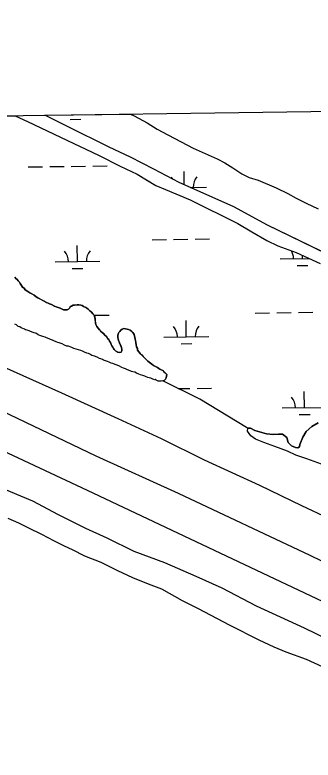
# Model space of a CAD drawing. Extents: x 3767014 to 3805179, y 361544 to 387384.
# Drawn here: x 3786618 to 3787283, y 383926 to 385588 of the extents above; entities that cross this region are included whole.
import ezdxf

# ---------------------------------------------------------------- set-up
doc = ezdxf.new("R2010")
doc.units = 0
for name, color, linetype in [('V-GRID-FRAM', 7, 'Continuous'), ('V-LEVE-TOET', 7, 'Continuous'), ('V-ROAD-CNTR', 7, 'Continuous'), ('V-TOPO-SHOR', 7, 'Continuous'), ('V-WETL-SWMP', 7, 'Continuous')]:
    doc.layers.add(name, color=color, linetype=linetype)

msp = doc.modelspace()

# ---------------------------------------------------------------- linework, layer by layer
at = {"layer": 'V-GRID-FRAM'}
msp.add_lwpolyline([(3771006.872, 385146.094), (3802799.803, 385587.734), (3803060.286, 367407.215), (3771251.489, 366965.353), (3771006.872, 385146.094)], dxfattribs=at)
at = {"layer": 'V-LEVE-TOET'}
for points in [[(3785229.031, 385343.656), (3785401.253, 385262.636), (3785579.952, 385182.434), (3785767.985, 385093.803), (3785961.066, 385001.729), (3786109.945, 384930.966), (3786344.505, 384820.27), (3786535.253, 384730.111), (3786798.512, 384604.558), (3786982.256, 384520.916), (3787275.356, 384382.834), (3787483.574, 384281.601), (3787733.581, 384171.402), (3787888.308, 384093.73), (3788026.329, 384028.681), (3788208.576, 383938.848), (3788256.29, 383912.541)], [(3785534.668, 385298.789), (3785659.893, 385239.827), (3785780.846, 385183.927), (3785932.816, 385113.574), (3786073.933, 385047.389), (3786223.212, 384975.084), (3786377.123, 384903.2), (3786491.111, 384848.792), (3786592.671, 384803.179), (3786721.759, 384744.633), (3786847.352, 384687.994), (3786943.883, 384643.505), (3787040.051, 384595.533), (3787163.328, 384538.877), (3787256.768, 384493.976), (3787317.247, 384465.833), (3787445.581, 384404.577), (3787566.172, 384345.582), (3787662.708, 384299.933), (3787805.001, 384231.824), (3787952.32, 384163.37), (3788045.375, 384118.465), (3788167.469, 384064.892), (3788259.36, 384020.753)]]:
    msp.add_lwpolyline(points, dxfattribs=at)
at = {"layer": 'V-ROAD-CNTR'}
msp.add_lwpolyline([(3785073.716, 385343.617), (3785880.029, 384948.357), (3786779.082, 384527.971), (3787910.793, 383993.231), (3788491.987, 383720.546), (3788908.924, 383525.296), (3789112.937, 383427.376), (3789311.371, 383323.382), (3789522.323, 383187.997), (3789685.314, 383062.493), (3789779.387, 382976.513), (3789859.849, 382866.935), (3789891.052, 382770.35), (3789903.157, 382676.983), (3789894.588, 382581.375), (3789862.465, 382479.224), (3789809.697, 382395.461), (3789745.649, 382318.203), (3789303.868, 381804.093), (3789127.236, 381599.191), (3788946.535, 381402.797), (3788210.168, 380604.051), (3788186.907, 380582.967)], dxfattribs=at)
at = {"layer": 'V-TOPO-SHOR'}
msp.add_line((3786937.491, 384771.343), (3786933.362, 384773.371), dxfattribs=at)
for points in [[(3786618.249, 385362.954), (3786645.686, 385349.889), (3786719.989, 385314.786), (3786749.569, 385301.294), (3786776.401, 385288.463), (3786805.987, 385274.285), (3786852.782, 385250.635), (3786890.622, 385232.403), (3786917.482, 385216.146), (3786931.945, 385207.34), (3786953.947, 385198.591), (3787008.962, 385175.686), (3787114.938, 385122.307), (3787146.61, 385104.029), (3787179.665, 385084.39), (3787204.429, 385072.917), (3787244.99, 385058.135), (3787298.65, 385033.162)], [(3788255.217, 384545.906), (3788160.872, 384602.801), (3788069.973, 384656.977), (3788003.887, 384693.511), (3787950.223, 384719.168), (3787906.85, 384743.529), (3787784.996, 384811.875), (3787685.84, 384870.106), (3787617.011, 384906.62), (3787574.355, 384926.872), (3787557.822, 384937.721), (3787530.282, 384953.285), (3787486.961, 384970.792), (3787431.915, 384997.809), (3787339.03, 385042.373), (3787181.467, 385118.684), (3787106.435, 385159.949), (3786984.001, 385213.896), (3786927.562, 385243.645), (3786875.942, 385270.687), (3786828.474, 385292.963), (3786735.579, 385338.897), (3786684.685, 385363.877)], [(3786875.538, 385366.528), (3786884.177, 385362.617), (3786913.089, 385347.063), (3786935.132, 385332.827), (3786959.222, 385319.98), (3786988.818, 385304.427), (3787015.655, 385290.915), (3787069.31, 385266.629), (3787085.83, 385257.837), (3787103.735, 385247.001), (3787123.718, 385233.435), (3787140.231, 385225.332), (3787160.844, 385219.312), (3787200.737, 385201.782), (3787226.879, 385189.635), (3787245.469, 385178.801), (3787267.489, 385167.994), (3787294.32, 385155.165)], [(3786617.667, 385002.771), (3786619.746, 385000.045), (3786623.193, 384997.328), (3786625.269, 384994.602), (3786628.032, 384991.878), (3786629.425, 384989.148), (3786632.888, 384984.374), (3786634.969, 384980.96), (3786638.417, 384978.244), (3786641.184, 384974.837), (3786644.631, 384972.121), (3786648.076, 384970.087), (3786651.518, 384968.058), (3786655.647, 384966.03), (3786661.156, 384962.643), (3786665.295, 384959.245), (3786669.428, 384956.534), (3786672.181, 384955.184), (3786674.933, 384953.832), (3786680.438, 384951.131), (3786683.195, 384949.093), (3786685.947, 384947.744), (3786688.7, 384946.392), (3786692.138, 384945.046), (3786694.891, 384943.697), (3786699.704, 384941.673), (3786703.833, 384939.648), (3786706.585, 384938.296), (3786710.024, 384936.951), (3786714.146, 384935.609), (3786718.961, 384933.59), (3786721.714, 384932.238), (3786726.526, 384930.217), (3786729.955, 384930.241), (3786734.753, 384930.278), (3786737.485, 384931.669), (3786740.207, 384934.432), (3786741.559, 384937.184), (3786744.291, 384938.575), (3786747.703, 384940.658), (3786751.131, 384940.682), (3786756.612, 384941.407), (3786760.724, 384941.44)], [(3786760.724, 384941.44), (3786764.847, 384940.098), (3786768.279, 384939.439), (3786771.038, 384937.401), (3786775.853, 384935.38), (3786778.609, 384933.344), (3786781.366, 384931.306), (3786784.819, 384927.905), (3786788.958, 384924.507), (3786791.727, 384921.099), (3786794.487, 384918.377), (3786795.888, 384914.273), (3786797.291, 384910.171), (3786797.326, 384905.373), (3786797.357, 384901.258), (3786798.757, 384897.156), (3786800.844, 384893.058), (3786804.307, 384888.284), (3786806.384, 384885.556), (3786809.149, 384882.834), (3786811.91, 384880.112), (3786816.049, 384876.717), (3786818.125, 384873.989), (3786822.954, 384869.911), (3786824.351, 384866.493), (3786827.798, 384863.776), (3786829.197, 384860.357), (3786831.278, 384856.946), (3786832.678, 384852.841), (3786834.069, 384850.109), (3786836.152, 384846.697), (3786837.544, 384843.965), (3786839.621, 384841.239), (3786842.384, 384838.518), (3786845.134, 384837.166), (3786847.889, 384835.814), (3786851.321, 384835.155), (3786854.744, 384835.865), (3786856.779, 384838.622), (3786856.069, 384842.046), (3786856.044, 384845.473), (3786854.647, 384848.891), (3786853.257, 384851.623), (3786851.864, 384854.355), (3786850.463, 384858.459), (3786849.066, 384861.875), (3786848.356, 384865.299), (3786847.645, 384868.722), (3786847.614, 384872.836), (3786848.276, 384876.268), (3786849.621, 384879.707), (3786852.347, 384881.782), (3786854.383, 384884.54), (3786857.111, 384886.617), (3786861.209, 384888.704), (3786864.642, 384888.042), (3786868.08, 384886.699), (3786871.513, 384886.037), (3786874.951, 384884.692), (3786878.4, 384881.974), (3786881.161, 384879.252), (3786883.934, 384875.16), (3786884.644, 384871.736), (3786885.355, 384868.314), (3786886.066, 384864.892), (3786886.776, 384861.47), (3786887.493, 384857.359), (3786888.218, 384851.881), (3786888.935, 384847.773), (3786891.022, 384843.674), (3786891.732, 384840.252), (3786895.196, 384835.478), (3786897.272, 384832.75), (3786900.725, 384829.349), (3786904.178, 384825.947), (3786907.631, 384822.543), (3786910.4, 384819.135), (3786914.539, 384815.74), (3786917.302, 384813.018), (3786920.744, 384810.984), (3786923.501, 384808.949), (3786926.95, 384806.233), (3786930.393, 384804.201), (3786933.143, 384802.85), (3786935.898, 384801.5), (3786938.654, 384799.462), (3786941.407, 384798.111), (3786944.163, 384796.075), (3786947.602, 384794.729), (3786950.365, 384792.008), (3786953.818, 384788.606), (3786956.58, 384785.884), (3786955.925, 384781.763), (3786955.263, 384778.331), (3786953.914, 384775.578), (3786951.19, 384772.818), (3786947.774, 384771.419), (3786944.352, 384770.71), (3786937.491, 384771.343)], [(3786929.244, 384774.026), (3786924.429, 384776.047), (3786920.99, 384777.393), (3786917.554, 384778.739), (3786914.121, 384779.398), (3786910.683, 384780.746), (3786907.93, 384782.095), (3786903.121, 384783.433), (3786898.307, 384785.454), (3786894.184, 384786.793), (3786889.369, 384788.815), (3786885.24, 384790.84), (3786881.124, 384791.496), (3786877.685, 384792.841), (3786874.933, 384794.193), (3786869.434, 384796.21), (3786864.619, 384798.231), (3786859.804, 384800.253), (3786856.368, 384801.598), (3786851.549, 384804.306), (3786846.048, 384806.321), (3786841.921, 384808.346), (3786836.42, 384810.364), (3786832.988, 384811.023), (3786828.173, 384813.045), (3786824.73, 384815.076), (3786819.921, 384816.411), (3786815.799, 384817.753), (3786813.046, 384819.105), (3786809.608, 384820.448), (3786806.855, 384821.8), (3786801.35, 384824.501), (3786795.851, 384826.518), (3786789.666, 384828.53), (3786784.847, 384831.237), (3786782.095, 384832.587), (3786778.662, 384833.246), (3786773.157, 384835.949), (3786769.029, 384837.977), (3786764.906, 384839.316), (3786760.095, 384840.652), (3786754.596, 384842.669), (3786749.102, 384843.998), (3786744.973, 384846.026), (3786740.85, 384847.367), (3786737.412, 384848.713), (3786733.979, 384849.372), (3786728.48, 384851.387), (3786723.661, 384854.095), (3786716.79, 384856.102), (3786714.038, 384857.451), (3786709.913, 384858.793), (3786705.1, 384860.814), (3786701.662, 384862.16), (3786697.535, 384864.185), (3786694.096, 384865.533), (3786688.595, 384867.548), (3786685.159, 384868.894), (3786680.348, 384870.231), (3786673.473, 384872.922), (3786670.036, 384874.267), (3786665.902, 384876.979), (3786659.026, 384879.67), (3786652.841, 384881.681), (3786650.089, 384883.033), (3786645.28, 384884.368), (3786641.842, 384885.714), (3786639.089, 384887.065), (3786635.653, 384888.411), (3786632.214, 384889.757), (3786628.765, 384892.474), (3786625.333, 384893.134), (3786621.88, 384896.537), (3786617.755, 384897.877)], [(3786933.362, 384773.371), (3786930.61, 384774.722), (3786929.244, 384774.026)], [(3787136.862, 384659.692), (3787137.503, 384665.867), (3787143.671, 384665.912), (3787153.305, 384661.185), (3787163.613, 384657.833), (3787179.413, 384653.835), (3787194.509, 384651.89), (3787205.474, 384652.658), (3787215.071, 384652.727), (3787224.725, 384645.256), (3787227.547, 384634.309), (3787235.143, 384626.822), (3787244.087, 384622.775), (3787248.889, 384622.126), (3787252.983, 384624.899), (3787253.635, 384629.701), (3787260.368, 384646.206), (3787267.819, 384658.601), (3787280.076, 384669.66), (3787294.412, 384677.993)], [(3787318.446, 384580.132), (3787268.954, 384597.593), (3787244.208, 384606.322), (3787225.632, 384615.097), (3787197.448, 384625.173), (3787173.388, 384633.908), (3787154.823, 384641.314), (3787144.484, 384648.779), (3787136.862, 384659.692)], [(3787920.138, 383908.576), (3787873.322, 383934.969), (3787818.983, 383959.25), (3787776.321, 383980.189), (3787710.302, 384007.81), (3787652.532, 384032.066), (3787588.538, 384063.817), (3787536.218, 384092.91), (3787485.99, 384117.222), (3787422.728, 384142.808), (3787263.782, 384220.478), (3787156.471, 384269.051), (3787080.073, 384309.622), (3787022.292, 384335.248), (3786952.138, 384365.581), (3786884.075, 384391.132), (3786823.526, 384420.853), (3786776.059, 384442.441), (3786715.502, 384472.845), (3786657.689, 384503.27), (3786513.266, 384563.909)], [(3786602.158, 384465.841), (3786626.234, 384455.048), (3786648.252, 384444.241), (3786677.151, 384430.056), (3786705.371, 384415.182), (3786728.081, 384403.694), (3786745.964, 384395.599), (3786773.493, 384381.404), (3786809.933, 384367.277), (3786847.09, 384349.039), (3786880.114, 384333.514), (3786915.182, 384319.374), (3786944.747, 384307.938), (3786990.872, 384282.226), (3787025.283, 384264.654), (3787097.548, 384226.794), (3787162.232, 384194.362), (3787195.256, 384178.838), (3787222.079, 384167.382), (3787267.446, 384151.26), (3787303.217, 384135.071)]]:
    msp.add_lwpolyline(points, dxfattribs=at)
at = {"layer": 'V-WETL-SWMP'}
for p, q in [((3785802.904, 385351.628), (3786618.25, 385362.954)), ((3786618.25, 385362.954), (3786645.686, 385349.889)), ((3786684.685, 385363.877), (3786875.54, 385366.528)), ((3786735.579, 385338.897), (3786684.685, 385363.877)), ((3786875.54, 385366.528), (3786884.178, 385362.618)), ((3786884.178, 385362.618), (3786913.088, 385347.062)), ((3786645.686, 385349.889), (3786719.989, 385314.786)), ((3786741.024, 385354.603), (3786765.021, 385354.936)), ((3786913.088, 385347.062), (3786935.132, 385332.827)), ((3786828.473, 385292.962), (3786735.579, 385338.897)), ((3786935.132, 385332.827), (3786959.222, 385319.979)), ((3786719.989, 385314.786), (3786749.569, 385301.293)), ((3786959.222, 385319.979), (3786988.817, 385304.428)), ((3786749.569, 385301.293), (3786776.401, 385288.464)), ((3786875.943, 385270.687), (3786828.473, 385292.962)), ((3786988.817, 385304.428), (3787015.655, 385290.915)), ((3786776.401, 385288.464), (3786805.986, 385274.285)), ((3787015.655, 385290.915), (3787069.31, 385266.629)), ((3786805.986, 385274.285), (3786852.781, 385250.634)), ((3786927.562, 385243.644), (3786875.943, 385270.687)), ((3787069.31, 385266.629), (3787085.829, 385257.838)), ((3787085.829, 385257.838), (3787103.735, 385247.001)), ((3786647.642, 385248.655), (3786679.639, 385249.1)), ((3786695.638, 385249.322), (3786727.634, 385249.767)), ((3786743.633, 385249.989), (3786775.63, 385250.433)), ((3786791.628, 385250.656), (3786823.625, 385251.1)), ((3786852.781, 385250.634), (3786890.623, 385232.403)), ((3786984, 385213.895), (3786927.562, 385243.644)), ((3787103.735, 385247.001), (3787123.717, 385233.436)), ((3786890.623, 385232.403), (3786931.944, 385207.34)), ((3786995.545, 385208.808), (3786995.129, 385238.739)), ((3787123.717, 385233.436), (3787140.231, 385225.331)), ((3787140.231, 385225.331), (3787160.843, 385219.313)), ((3787106.434, 385159.95), (3786984, 385213.895)), ((3787160.843, 385219.313), (3787200.737, 385201.782)), ((3786931.944, 385207.34), (3786953.947, 385198.59)), ((3786953.947, 385198.59), (3787008.963, 385175.686)), ((3787008.894, 385202.927), (3787045.625, 385203.437)), ((3787200.737, 385201.782), (3787226.879, 385189.634)), ((3787008.963, 385175.686), (3787114.938, 385122.306)), ((3787226.879, 385189.634), (3787245.47, 385178.801)), ((3787245.47, 385178.801), (3787267.489, 385167.994)), ((3787181.468, 385118.683), (3787106.434, 385159.95)), ((3787267.489, 385167.994), (3787294.321, 385155.166)), ((3787114.938, 385122.306), (3787146.611, 385104.028)), ((3787339.031, 385042.373), (3787181.468, 385118.683)), ((3787146.611, 385104.028), (3787179.664, 385084.39)), ((3786923.832, 385086.302), (3786955.829, 385086.746)), ((3786971.827, 385086.969), (3787003.824, 385087.413)), ((3787019.823, 385087.635), (3787051.82, 385088.08)), ((3787179.664, 385084.39), (3787204.43, 385072.917)), ((3786757.429, 385037.556), (3786756.929, 385073.552)), ((3787204.43, 385072.917), (3787244.989, 385058.134)), ((3787209.293, 385043.833), (3787273.794, 385044.729)), ((3787244.989, 385058.134), (3787298.649, 385033.162)), ((3787259.289, 385044.527), (3787259.191, 385051.525)), ((3786707.434, 385036.861), (3786807.424, 385038.25)), ((3787247.504, 385028.931), (3787271.502, 385029.265)), ((3786745.644, 385021.96), (3786769.642, 385022.293)), ((3786619.745, 385000.045), (3786617.668, 385002.772)), ((3786623.193, 384997.328), (3786619.745, 385000.045)), ((3786625.27, 384994.601), (3786623.193, 384997.328)), ((3786628.032, 384991.879), (3786625.27, 384994.601)), ((3786629.424, 384989.147), (3786628.032, 384991.879)), ((3786632.887, 384984.374), (3786629.424, 384989.147)), ((3786634.969, 384980.961), (3786632.887, 384984.374)), ((3786638.417, 384978.244), (3786634.969, 384980.961)), ((3786641.184, 384974.837), (3786638.417, 384978.244)), ((3786644.632, 384972.12), (3786641.184, 384974.837)), ((3786651.518, 384968.057), (3786644.632, 384972.12)), ((3786655.647, 384966.031), (3786651.518, 384968.057)), ((3786661.157, 384962.643), (3786655.647, 384966.031)), ((3786665.295, 384959.246), (3786661.157, 384962.643)), ((3786669.429, 384956.534), (3786665.295, 384959.246)), ((3786680.438, 384951.13), (3786669.429, 384956.534)), ((3786683.195, 384949.094), (3786680.438, 384951.13)), ((3786688.7, 384946.392), (3786683.195, 384949.094)), ((3786692.138, 384945.046), (3786688.7, 384946.392)), ((3786694.89, 384943.696), (3786692.138, 384945.046)), ((3786699.704, 384941.674), (3786694.89, 384943.696)), ((3786706.585, 384938.297), (3786699.704, 384941.674)), ((3786710.023, 384936.951), (3786706.585, 384938.297)), ((3786714.147, 384935.61), (3786710.023, 384936.951)), ((3786718.961, 384933.589), (3786714.147, 384935.61)), ((3786721.713, 384932.238), (3786718.961, 384933.589)), ((3786726.527, 384930.217), (3786721.713, 384932.238)), ((3786734.754, 384930.278), (3786726.527, 384930.217)), ((3786737.486, 384931.669), (3786734.754, 384930.278)), ((3786740.208, 384934.432), (3786737.486, 384931.669)), ((3786741.559, 384937.184), (3786740.208, 384934.432)), ((3786744.291, 384938.575), (3786741.559, 384937.184)), ((3786747.703, 384940.657), (3786744.291, 384938.575)), ((3786751.131, 384940.682), (3786747.703, 384940.657)), ((3786756.611, 384941.408), (3786751.131, 384940.682)), ((3786760.724, 384941.439), (3786756.611, 384941.408)), ((3786764.847, 384940.098), (3786760.724, 384941.439)), ((3786768.28, 384939.438), (3786764.847, 384940.098)), ((3786771.038, 384937.401), (3786768.28, 384939.438)), ((3786775.852, 384935.38), (3786771.038, 384937.401)), ((3786781.366, 384931.307), (3786775.852, 384935.38)), ((3786784.819, 384927.905), (3786781.366, 384931.307)), ((3786788.958, 384924.507), (3786784.819, 384927.905)), ((3786791.726, 384921.1), (3786788.958, 384924.507)), ((3786794.488, 384918.378), (3786791.726, 384921.1)), ((3786797.291, 384910.171), (3786794.488, 384918.378)), ((3786796.249, 384918.013), (3786828.246, 384918.457)), ((3786797.357, 384901.259), (3786797.291, 384910.171)), ((3787154.123, 384922.984), (3787186.12, 384923.428)), ((3787202.118, 384923.651), (3787234.115, 384924.095)), ((3787250.113, 384924.317), (3787282.11, 384924.762)), ((3786798.758, 384897.156), (3786797.357, 384901.259)), ((3786800.845, 384893.058), (3786798.758, 384897.156)), ((3786806.385, 384885.557), (3786800.845, 384893.058)), ((3787000.25, 384870.1), (3786999.75, 384906.096)), ((3786811.91, 384880.113), (3786806.385, 384885.557)), ((3786816.049, 384876.716), (3786811.91, 384880.113)), ((3786818.126, 384873.989), (3786816.049, 384876.716)), ((3786848.275, 384876.268), (3786847.615, 384872.835)), ((3786849.621, 384879.706), (3786848.275, 384876.268)), ((3786852.348, 384881.782), (3786849.621, 384879.706)), ((3786854.384, 384884.54), (3786852.348, 384881.782)), ((3786857.111, 384886.617), (3786854.384, 384884.54)), ((3786861.209, 384888.704), (3786857.111, 384886.617)), ((3786864.642, 384888.043), (3786861.209, 384888.704)), ((3786868.08, 384886.698), (3786864.642, 384888.043)), ((3786871.513, 384886.037), (3786868.08, 384886.698)), ((3786874.951, 384884.692), (3786871.513, 384886.037)), ((3786878.399, 384881.975), (3786874.951, 384884.692)), ((3786881.161, 384879.253), (3786878.399, 384881.975)), ((3786883.934, 384875.16), (3786881.161, 384879.253)), ((3786822.955, 384869.911), (3786818.126, 384873.989)), ((3786824.351, 384866.493), (3786822.955, 384869.911)), ((3786827.799, 384863.776), (3786824.351, 384866.493)), ((3786829.196, 384860.358), (3786827.799, 384863.776)), ((3786831.278, 384856.946), (3786829.196, 384860.358)), ((3786847.615, 384872.835), (3786847.645, 384868.722)), ((3786847.645, 384868.722), (3786849.067, 384861.876)), ((3786849.067, 384861.876), (3786850.463, 384858.458)), ((3786886.777, 384861.469), (3786883.934, 384875.16)), ((3786887.493, 384857.36), (3786886.777, 384861.469)), ((3786950.255, 384869.405), (3787050.246, 384870.794)), ((3786832.679, 384852.842), (3786831.278, 384856.946)), ((3786834.07, 384850.11), (3786832.679, 384852.842)), ((3786836.152, 384846.698), (3786834.07, 384850.11)), ((3786837.544, 384843.966), (3786836.152, 384846.698)), ((3786839.621, 384841.239), (3786837.544, 384843.966)), ((3786850.463, 384858.458), (3786851.864, 384854.355)), ((3786851.864, 384854.355), (3786854.647, 384848.891)), ((3786854.647, 384848.891), (3786856.044, 384845.473)), ((3786856.044, 384845.473), (3786856.069, 384842.046)), ((3786888.219, 384851.881), (3786887.493, 384857.36)), ((3786888.935, 384847.773), (3786888.219, 384851.881)), ((3786891.022, 384843.675), (3786888.935, 384847.773)), ((3786891.733, 384840.252), (3786891.022, 384843.675)), ((3786988.466, 384854.503), (3787012.464, 384854.837)), ((3786842.383, 384838.517), (3786839.621, 384841.239)), ((3786847.888, 384835.815), (3786842.383, 384838.517)), ((3786851.321, 384835.155), (3786847.888, 384835.815)), ((3786854.743, 384835.865), (3786851.321, 384835.155)), ((3786856.78, 384838.623), (3786854.743, 384835.865)), ((3786856.069, 384842.046), (3786856.78, 384838.623)), ((3786897.273, 384832.751), (3786891.733, 384840.252)), ((3786907.632, 384822.544), (3786897.273, 384832.751)), ((3786910.4, 384819.136), (3786907.632, 384822.544)), ((3786914.538, 384815.739), (3786910.4, 384819.136)), ((3786917.301, 384813.017), (3786914.538, 384815.739)), ((3786920.744, 384810.985), (3786917.301, 384813.017)), ((3786926.949, 384806.232), (3786920.744, 384810.985)), ((3786930.392, 384804.201), (3786926.949, 384806.232)), ((3786935.897, 384801.499), (3786930.392, 384804.201)), ((3786938.654, 384799.462), (3786935.897, 384801.499)), ((3786941.406, 384798.111), (3786938.654, 384799.462)), ((3786944.164, 384796.075), (3786941.406, 384798.111)), ((3786947.602, 384794.729), (3786944.164, 384796.075)), ((3786956.58, 384785.883), (3786947.602, 384794.729)), ((3786953.913, 384775.579), (3786955.264, 384778.332)), ((3786955.264, 384778.332), (3786956.58, 384785.883)), ((3786947.774, 384771.42), (3786951.191, 384772.817)), ((3787030.3, 384730.911), (3786947.774, 384771.42)), ((3786951.191, 384772.817), (3786953.913, 384775.579)), ((3786982.429, 384754.409), (3787008.445, 384754.77)), ((3787024.443, 384754.993), (3787056.44, 384755.437)), ((3787263.909, 384711.885), (3787263.409, 384747.881)), ((3787134.248, 384667.841), (3787030.3, 384730.911)), ((3787213.914, 384711.19), (3787313.905, 384712.579)), ((3787252.125, 384696.288), (3787276.123, 384696.622)), ((3787294.413, 384677.994), (3787280.077, 384669.661)), ((3787137.502, 384665.867), (3787134.248, 384667.841)), ((3787143.672, 384665.913), (3787137.502, 384665.867)), ((3787153.305, 384661.185), (3787143.672, 384665.913)), ((3787163.613, 384657.833), (3787153.305, 384661.185)), ((3787280.077, 384669.661), (3787267.818, 384658.601)), ((3787179.412, 384653.836), (3787163.613, 384657.833)), ((3787194.509, 384651.89), (3787179.412, 384653.836)), ((3787205.473, 384652.657), (3787194.509, 384651.89)), ((3787215.071, 384652.727), (3787205.473, 384652.657)), ((3787224.724, 384645.257), (3787215.071, 384652.727)), ((3787227.547, 384634.309), (3787224.724, 384645.257)), ((3787260.368, 384646.206), (3787253.634, 384629.702)), ((3787267.818, 384658.601), (3787260.368, 384646.206)), ((3787235.144, 384626.823), (3787227.547, 384634.309)), ((3787244.086, 384622.775), (3787235.144, 384626.823)), ((3787253.634, 384629.702), (3787252.983, 384624.898)), ((3787248.89, 384622.125), (3787244.086, 384622.775)), ((3787252.983, 384624.898), (3787248.89, 384622.125))]:
    msp.add_line(p, q, dxfattribs=at)
for centre, start, end in [((3786940.385, 385202.45), 32.004345, 41.567696), ((3787050.861, 385203.985), 140.024034, 181.567693), ((3786702.185, 385037.263), 0.024037, 41.567696), ((3786812.66, 385038.798), 140.024034, 181.567693), ((3787204.044, 385044.235), 0.024037, 30.176438), ((3786945.006, 384869.807), 0.024037, 41.567696), ((3787055.481, 384871.342), 140.024034, 181.567693), ((3787208.665, 384711.592), 0.024037, 41.567696)]:
    msp.add_arc(centre, 35.246, start, end, dxfattribs=at)

doc.saveas('drawing.dxf')
